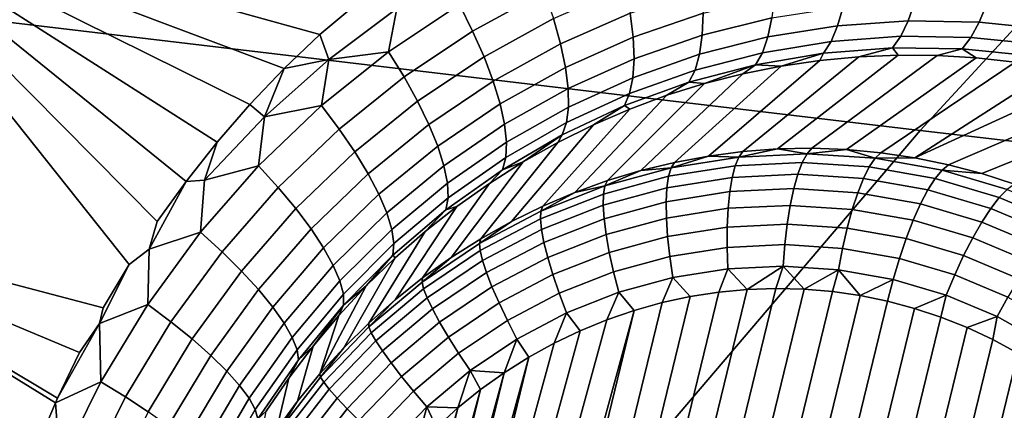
# Model space of a CAD drawing. Header units: metres. Extents: x -240 to 45, y -77 to 27.
# Tile 281 of 656: x -214.464 to -213.2, y 13.308 to 13.809. Entities that reach past the tile are written whole.
import ezdxf

# ---------------------------------------------------------------- set-up
doc = ezdxf.new("R2010")
doc.units = ezdxf.units.M
doc.layers.add('solid_102011X2', color=7, linetype='CONTINUOUS')

msp = doc.modelspace()

# ---------------------------------------------------------------- linework, layer by layer
at = {"layer": 'solid_102011X2'}
for points in [[(-212.859802, 14.153279, 304.391418), (-214.254639, 14.326181, 302.750153), (-214.710617, 13.833681, 303.080658), (-213.308197, 13.667066, 304.720764)], [(-211.458435, 13.983058, 306.023682), (-212.859802, 14.153279, 304.391418), (-213.308197, 13.667066, 304.720764), (-211.899612, 13.503036, 306.351501)], [(-214.356964, 13.439685, 271.914978), (-214.807831, 13.558089, 272.023468), (-214.694092, 13.960668, 271.941498), (-214.323898, 13.495448, 271.901123)], [(-214.078766, 13.790403, 271.798981), (-214.694092, 13.960668, 271.941498), (-213.994492, 13.860835, 271.764862)], [(-214.298035, 13.514844, 271.89209), (-214.323898, 13.495448, 271.901123), (-214.694092, 13.960668, 271.941498), (-214.287781, 13.550559, 271.885925)], [(-214.250763, 13.601848, 271.870392), (-214.287781, 13.550559, 271.885925), (-214.694092, 13.960668, 271.941498)], [(-214.210861, 13.65219, 271.853668), (-214.250763, 13.601848, 271.870392), (-214.694092, 13.960668, 271.941498)], [(-214.168793, 13.700503, 271.836121), (-214.210861, 13.65219, 271.853668), (-214.694092, 13.960668, 271.941498)], [(-214.124756, 13.746585, 271.817871), (-214.168793, 13.700503, 271.836121), (-214.694092, 13.960668, 271.941498)], [(-214.078766, 13.790403, 271.798981), (-214.124756, 13.746585, 271.817871), (-214.694092, 13.960668, 271.941498)], [(-213.790787, 13.84503, 271.681671), (-213.882721, 13.79477, 271.71817), (-213.899826, 13.828707, 271.731689), (-213.804932, 13.880496, 271.694672)], [(-214.067612, 13.758242, 271.798828), (-214.078766, 13.790403, 271.798981), (-213.994492, 13.860835, 271.764862), (-213.980087, 13.823814, 271.764099)], [(-213.779053, 13.81074, 271.66394), (-213.868134, 13.76187, 271.699951), (-213.882721, 13.79477, 271.71817), (-213.790787, 13.84503, 271.681671)], [(-213.680405, 13.817774, 271.606171), (-213.769974, 13.778244, 271.641846), (-213.779053, 13.81074, 271.66394), (-213.686737, 13.851241, 271.627777)], [(-213.586929, 13.817559, 271.545593), (-213.676636, 13.786862, 271.580536), (-213.680405, 13.817774, 271.606171), (-213.588181, 13.849046, 271.57077)], [(-213.308197, 13.667066, 304.720764), (-214.710617, 13.833681, 303.080658), (-215.150238, 13.319945, 303.399323), (-213.74054, 13.159837, 305.03833)], [(-213.498383, 13.811688, 271.483002), (-213.588028, 13.789348, 271.516785), (-213.586929, 13.817559, 271.545593), (-213.495117, 13.840135, 271.511414)], [(-213.32341, 13.807894, 271.388336), (-213.414078, 13.801518, 271.419098), (-213.407135, 13.826017, 271.450378), (-213.314819, 13.832271, 271.419312)], [(-213.232162, 13.80629, 271.359467), (-213.32341, 13.807894, 271.388336), (-213.314819, 13.832271, 271.419312), (-213.221985, 13.830464, 271.390106)], [(-214.067612, 13.758242, 271.798828), (-213.980087, 13.823814, 271.764099), (-213.990677, 13.768164, 271.767975)], [(-213.980087, 13.823814, 271.764099), (-213.899826, 13.828707, 271.731689), (-213.990677, 13.768164, 271.767975)], [(-213.882721, 13.79477, 271.71817), (-213.970718, 13.736025, 271.753967), (-213.990677, 13.768164, 271.767975), (-213.899826, 13.828707, 271.731689)], [(-213.414078, 13.801518, 271.419098), (-213.503601, 13.787166, 271.451416), (-213.498383, 13.811688, 271.483002), (-213.407135, 13.826017, 271.450378)], [(-213.140869, 13.796713, 271.332764), (-213.232162, 13.80629, 271.359467), (-213.221985, 13.830464, 271.390106), (-213.129181, 13.820618, 271.363068)], [(-213.769974, 13.778244, 271.641846), (-213.856323, 13.730599, 271.677399), (-213.868134, 13.76187, 271.699951), (-213.779053, 13.81074, 271.66394)], [(-213.676636, 13.786862, 271.580536), (-213.763672, 13.748132, 271.615784), (-213.769974, 13.778244, 271.641846), (-213.680405, 13.817774, 271.606171)], [(-213.588028, 13.789348, 271.516785), (-213.675507, 13.759064, 271.551331), (-213.676636, 13.786862, 271.580536), (-213.586929, 13.817559, 271.545593)], [(-213.503601, 13.787166, 271.451416), (-213.591446, 13.764923, 271.484863), (-213.588028, 13.789348, 271.516785), (-213.498383, 13.811688, 271.483002)], [(-213.333038, 13.788043, 271.354584), (-213.422485, 13.781487, 271.385132), (-213.414078, 13.801518, 271.419098), (-213.32341, 13.807894, 271.388336)], [(-213.242935, 13.786657, 271.325928), (-213.333038, 13.788043, 271.354584), (-213.32341, 13.807894, 271.388336), (-213.232162, 13.80629, 271.359467)], [(-213.15274, 13.777319, 271.299438), (-213.242935, 13.786657, 271.325928), (-213.232162, 13.80629, 271.359467), (-213.140869, 13.796713, 271.332764)], [(-213.868134, 13.76187, 271.699951), (-213.953354, 13.704781, 271.735291), (-213.970718, 13.736025, 271.753967), (-213.882721, 13.79477, 271.71817)], [(-213.422485, 13.781487, 271.385132), (-213.510696, 13.767011, 271.417206), (-213.503601, 13.787166, 271.451416), (-213.414078, 13.801518, 271.419098)], [(-214.067612, 13.758242, 271.798828), (-214.124756, 13.746585, 271.817871), (-214.078766, 13.790403, 271.798981)], [(-213.675507, 13.759064, 271.551331), (-213.760284, 13.720946, 271.586182), (-213.763672, 13.748132, 271.615784), (-213.676636, 13.786862, 271.580536)], [(-213.591446, 13.764923, 271.484863), (-213.677048, 13.734882, 271.519073), (-213.675507, 13.759064, 271.551331), (-213.588028, 13.789348, 271.516785)], [(-213.510696, 13.767011, 271.417206), (-213.597122, 13.744725, 271.450439), (-213.591446, 13.764923, 271.484863), (-213.503601, 13.787166, 271.451416)], [(-213.43219, 13.766284, 271.34906), (-213.519531, 13.751586, 271.381012), (-213.510696, 13.767011, 271.417206), (-213.422485, 13.781487, 271.385132)], [(-213.343521, 13.773078, 271.318634), (-213.43219, 13.766284, 271.34906), (-213.422485, 13.781487, 271.385132), (-213.333038, 13.788043, 271.354584)], [(-213.25412, 13.77192, 271.29007), (-213.343521, 13.773078, 271.318634), (-213.333038, 13.788043, 271.354584), (-213.242935, 13.786657, 271.325928)], [(-213.164566, 13.762787, 271.263702), (-213.25412, 13.77192, 271.29007), (-213.242935, 13.786657, 271.325928), (-213.15274, 13.777319, 271.299438)], [(-214.067612, 13.758242, 271.798828), (-213.990677, 13.768164, 271.767975), (-214.076813, 13.699096, 271.803009)], [(-213.970718, 13.736025, 271.753967), (-214.054138, 13.669016, 271.788574), (-214.076813, 13.699096, 271.803009), (-213.990677, 13.768164, 271.767975)], [(-213.763672, 13.748132, 271.615784), (-213.847504, 13.701524, 271.650848), (-213.856323, 13.730599, 271.677399), (-213.769974, 13.778244, 271.641846)], [(-213.43219, 13.766284, 271.34906), (-213.343521, 13.773078, 271.318634), (-213.386749, 13.761705, 271.292389), (-213.436783, 13.757025, 271.309784)], [(-213.343521, 13.773078, 271.318634), (-213.336563, 13.763814, 271.275604), (-213.386749, 13.761705, 271.292389)], [(-213.343521, 13.773078, 271.318634), (-213.25412, 13.77192, 271.29007), (-213.286331, 13.763363, 271.259521), (-213.336563, 13.763814, 271.275604)], [(-213.25412, 13.77192, 271.29007), (-213.23616, 13.760379, 271.244141), (-213.286331, 13.763363, 271.259521)], [(-213.25412, 13.77192, 271.29007), (-213.164566, 13.762787, 271.263702), (-213.186172, 13.754885, 271.229553), (-213.23616, 13.760379, 271.244141)], [(-214.150192, 13.684674, 271.832062), (-214.124756, 13.746585, 271.817871), (-214.067612, 13.758242, 271.798828)], [(-214.150192, 13.684674, 271.832062), (-214.067612, 13.758242, 271.798828), (-214.076813, 13.699096, 271.803009)], [(-213.856323, 13.730599, 271.677399), (-213.938873, 13.674995, 271.71225), (-213.953354, 13.704781, 271.735291), (-213.868134, 13.76187, 271.699951)], [(-213.677048, 13.734882, 271.519073), (-213.759872, 13.697179, 271.553589), (-213.760284, 13.720946, 271.586182), (-213.675507, 13.759064, 271.551331)], [(-213.597122, 13.744725, 271.450439), (-213.681213, 13.714754, 271.484375), (-213.677048, 13.734882, 271.519073), (-213.591446, 13.764923, 271.484863)], [(-213.436783, 13.757025, 271.309784), (-213.579712, 13.634453, 270.641083), (-213.623474, 13.626296, 270.65036), (-213.486572, 13.749755, 271.327728)], [(-213.519531, 13.751586, 271.381012), (-213.604965, 13.72912, 271.414062), (-213.597122, 13.744725, 271.450439), (-213.510696, 13.767011, 271.417206)], [(-213.386749, 13.761705, 271.292389), (-213.535614, 13.640185, 270.6315), (-213.579712, 13.634453, 270.641083), (-213.436783, 13.757025, 271.309784)], [(-213.336563, 13.763814, 271.275604), (-213.491348, 13.643476, 270.621643), (-213.535614, 13.640185, 270.6315), (-213.386749, 13.761705, 271.292389)], [(-213.43219, 13.766284, 271.34906), (-213.486572, 13.749755, 271.327728), (-213.519531, 13.751586, 271.381012)], [(-213.286331, 13.763363, 271.259521), (-213.447006, 13.644314, 270.611572), (-213.491348, 13.643476, 270.621643), (-213.336563, 13.763814, 271.275604)], [(-213.43219, 13.766284, 271.34906), (-213.436783, 13.757025, 271.309784), (-213.486572, 13.749755, 271.327728)], [(-213.23616, 13.760379, 271.244141), (-213.402725, 13.642699, 270.601318), (-213.447006, 13.644314, 270.611572), (-213.286331, 13.763363, 271.259521)], [(-213.186172, 13.754885, 271.229553), (-213.358658, 13.638635, 270.590881), (-213.402725, 13.642699, 270.601318), (-213.23616, 13.760379, 271.244141)], [(-214.150192, 13.684674, 271.832062), (-214.168793, 13.700503, 271.836121), (-214.124756, 13.746585, 271.817871)], [(-213.760284, 13.720946, 271.586182), (-213.841843, 13.67517, 271.62085), (-213.847504, 13.701524, 271.650848), (-213.763672, 13.748132, 271.615784)], [(-213.604965, 13.72912, 271.414062), (-213.687943, 13.699043, 271.447845), (-213.681213, 13.714754, 271.484375), (-213.597122, 13.744725, 271.450439)], [(-213.486572, 13.749755, 271.327728), (-213.623474, 13.626296, 270.65036), (-213.666794, 13.615737, 270.659363), (-213.535995, 13.73989, 271.346222)], [(-213.519531, 13.751586, 271.381012), (-213.58493, 13.727427, 271.365112), (-213.604965, 13.72912, 271.414062)], [(-213.519531, 13.751586, 271.381012), (-213.535995, 13.73989, 271.346222), (-213.58493, 13.727427, 271.365112)], [(-213.519531, 13.751586, 271.381012), (-213.486572, 13.749755, 271.327728), (-213.535995, 13.73989, 271.346222)], [(-213.136444, 13.746915, 271.215759), (-213.314896, 13.632133, 270.580292), (-213.358658, 13.638635, 270.590881), (-213.186172, 13.754885, 271.229553)], [(-213.136444, 13.746915, 271.215759), (-213.087097, 13.736499, 271.202789), (-213.314896, 13.632133, 270.580292)], [(-213.953354, 13.704781, 271.735291), (-214.034088, 13.639694, 271.76947), (-214.054138, 13.669016, 271.788574), (-213.970718, 13.736025, 271.753967)], [(-213.847504, 13.701524, 271.650848), (-213.927567, 13.647208, 271.685303), (-213.938873, 13.674995, 271.71225), (-213.856323, 13.730599, 271.677399)], [(-213.681213, 13.714754, 271.484375), (-213.762436, 13.67726, 271.518616), (-213.759872, 13.697179, 271.553589), (-213.677048, 13.734882, 271.519073)], [(-213.535995, 13.73989, 271.346222), (-213.666794, 13.615737, 270.659363), (-213.709518, 13.602808, 270.667999), (-213.58493, 13.727427, 271.365112)], [(-213.314896, 13.632133, 270.580292), (-213.087097, 13.736499, 271.202789), (-213.038239, 13.723686, 271.190674), (-213.271606, 13.623213, 270.569611)], [(-213.759872, 13.697179, 271.553589), (-213.839417, 13.652012, 271.587921), (-213.841843, 13.67517, 271.62085), (-213.760284, 13.720946, 271.586182)], [(-213.58493, 13.727427, 271.365112), (-213.709518, 13.602808, 270.667999), (-213.751556, 13.587546, 270.67627), (-213.63327, 13.712375, 271.384338)], [(-213.687943, 13.699043, 271.447845), (-213.604965, 13.72912, 271.414062), (-213.63327, 13.712375, 271.384338), (-213.680878, 13.694752, 271.403839)], [(-213.604965, 13.72912, 271.414062), (-213.58493, 13.727427, 271.365112), (-213.63327, 13.712375, 271.384338)], [(-212.989761, 13.708445, 271.179413), (-213.228897, 13.611901, 270.558868), (-213.271606, 13.623213, 270.569611), (-213.038239, 13.723686, 271.190674)], [(-213.63327, 13.712375, 271.384338), (-213.751556, 13.587546, 270.67627), (-213.79277, 13.569997, 270.684174), (-213.680878, 13.694752, 271.403839)], [(-213.687943, 13.699043, 271.447845), (-213.767944, 13.66155, 271.481873), (-213.762436, 13.67726, 271.518616), (-213.681213, 13.714754, 271.484375)], [(-212.989761, 13.708445, 271.179413), (-213.18689, 13.598231, 270.548035), (-213.228897, 13.611901, 270.558868)], [(-214.150192, 13.684674, 271.832062), (-214.227219, 13.603411, 271.863281), (-214.210861, 13.65219, 271.853668), (-214.168793, 13.700503, 271.836121)], [(-214.150192, 13.684674, 271.832062), (-214.076813, 13.699096, 271.803009), (-214.157547, 13.621801, 271.836273)], [(-214.054138, 13.669016, 271.788574), (-214.132309, 13.594036, 271.821442), (-214.157547, 13.621801, 271.836273), (-214.076813, 13.699096, 271.803009)], [(-213.938873, 13.674995, 271.71225), (-214.017044, 13.611662, 271.746002), (-214.034088, 13.639694, 271.76947), (-213.953354, 13.704781, 271.735291)], [(-213.841843, 13.67517, 271.62085), (-213.919601, 13.621922, 271.654907), (-213.927567, 13.647208, 271.685303), (-213.847504, 13.701524, 271.650848)], [(-213.762436, 13.67726, 271.518616), (-213.840302, 13.632471, 271.552643), (-213.839417, 13.652012, 271.587921), (-213.759872, 13.697179, 271.553589)], [(-213.680878, 13.694752, 271.403839), (-213.79277, 13.569997, 270.684174), (-213.833023, 13.550212, 270.69165), (-213.727615, 13.674589, 271.423523)], [(-213.767944, 13.66155, 271.481873), (-213.687943, 13.699043, 271.447845), (-213.727615, 13.674589, 271.423523), (-213.773346, 13.651928, 271.443207)], [(-213.687943, 13.699043, 271.447845), (-213.680878, 13.694752, 271.403839), (-213.727615, 13.674589, 271.423523)], [(-214.227219, 13.603411, 271.863281), (-214.150192, 13.684674, 271.832062), (-214.157547, 13.621801, 271.836273)], [(-214.034088, 13.639694, 271.76947), (-214.109741, 13.566902, 271.801941), (-214.132309, 13.594036, 271.821442), (-214.054138, 13.669016, 271.788574)], [(-213.927567, 13.647208, 271.685303), (-214.003281, 13.585424, 271.718628), (-214.017044, 13.611662, 271.746002), (-213.938873, 13.674995, 271.71225)], [(-213.839417, 13.652012, 271.587921), (-213.915161, 13.599592, 271.621613), (-213.919601, 13.621922, 271.654907), (-213.841843, 13.67517, 271.62085)], [(-213.727615, 13.674589, 271.423523), (-213.833023, 13.550212, 270.69165), (-213.872223, 13.528249, 270.6987), (-213.773346, 13.651928, 271.443207)], [(-213.767944, 13.66155, 271.481873), (-213.844467, 13.616899, 271.515656), (-213.840302, 13.632471, 271.552643), (-213.762436, 13.67726, 271.518616)], [(-211.899612, 13.503036, 306.351501), (-213.308197, 13.667066, 304.720764), (-213.74054, 13.159837, 305.03833), (-212.325012, 13.002214, 306.667603)], [(-213.767944, 13.66155, 271.481873), (-213.817963, 13.626819, 271.462921), (-213.844467, 13.616899, 271.515656)], [(-213.767944, 13.66155, 271.481873), (-213.773346, 13.651928, 271.443207), (-213.817963, 13.626819, 271.462921)], [(-214.227219, 13.603411, 271.863281), (-214.250763, 13.601848, 271.870392), (-214.210861, 13.65219, 271.853668)], [(-213.919601, 13.621922, 271.654907), (-213.993057, 13.561457, 271.687836), (-214.003281, 13.585424, 271.718628), (-213.927567, 13.647208, 271.685303)], [(-213.840302, 13.632471, 271.552643), (-213.914291, 13.580623, 271.586029), (-213.915161, 13.599592, 271.621613), (-213.839417, 13.652012, 271.587921)], [(-213.773346, 13.651928, 271.443207), (-213.872223, 13.528249, 270.6987), (-213.910233, 13.504172, 270.705292), (-213.817963, 13.626819, 271.462921)], [(-213.540985, 13.633058, 270.603821), (-213.535614, 13.640185, 270.6315), (-213.491348, 13.643476, 270.621643)], [(-213.540985, 13.633058, 270.603821), (-213.491348, 13.643476, 270.621643), (-213.453369, 13.63714, 270.584137)], [(-213.453369, 13.63714, 270.584137), (-213.491348, 13.643476, 270.621643), (-213.447006, 13.644314, 270.611572)], [(-213.453369, 13.63714, 270.584137), (-213.447006, 13.644314, 270.611572), (-213.402725, 13.642699, 270.601318)], [(-213.453369, 13.63714, 270.584137), (-213.402725, 13.642699, 270.601318), (-213.366028, 13.631525, 270.56366)], [(-213.366028, 13.631525, 270.56366), (-213.402725, 13.642699, 270.601318), (-213.358658, 13.638635, 270.590881)], [(-214.017044, 13.611662, 271.746002), (-214.09021, 13.540891, 271.778076), (-214.109741, 13.566902, 271.801941), (-214.034088, 13.639694, 271.76947)], [(-213.844467, 13.616899, 271.515656), (-213.917038, 13.565358, 271.548798), (-213.914291, 13.580623, 271.586029), (-213.840302, 13.632471, 271.552643)], [(-213.627838, 13.619325, 270.622498), (-213.540985, 13.633058, 270.603821), (-213.54567, 13.62193, 270.577362), (-213.631104, 13.608419, 270.595734)], [(-213.627838, 13.619325, 270.622498), (-213.623474, 13.626296, 270.65036), (-213.579712, 13.634453, 270.641083)], [(-213.627838, 13.619325, 270.622498), (-213.579712, 13.634453, 270.641083), (-213.540985, 13.633058, 270.603821)], [(-213.540985, 13.633058, 270.603821), (-213.579712, 13.634453, 270.641083), (-213.535614, 13.640185, 270.6315)], [(-213.540985, 13.633058, 270.603821), (-213.453369, 13.63714, 270.584137), (-213.459473, 13.625946, 270.557983), (-213.54567, 13.62193, 270.577362)], [(-213.453369, 13.63714, 270.584137), (-213.366028, 13.631525, 270.56366), (-213.373535, 13.620422, 270.537842), (-213.459473, 13.625946, 270.557983)], [(-213.366028, 13.631525, 270.56366), (-213.279968, 13.616279, 270.542664), (-213.288864, 13.605423, 270.517181), (-213.373535, 13.620422, 270.537842)], [(-213.366028, 13.631525, 270.56366), (-213.358658, 13.638635, 270.590881), (-213.314896, 13.632133, 270.580292)], [(-213.279968, 13.616279, 270.542664), (-213.366028, 13.631525, 270.56366), (-213.314896, 13.632133, 270.580292), (-213.271606, 13.623213, 270.569611)], [(-214.227219, 13.603411, 271.863281), (-214.157547, 13.621801, 271.836273), (-214.232178, 13.536631, 271.867249)], [(-214.132309, 13.594036, 271.821442), (-214.204575, 13.511427, 271.852081), (-214.232178, 13.536631, 271.867249), (-214.157547, 13.621801, 271.836273)], [(-213.915161, 13.599592, 271.621613), (-213.986572, 13.540192, 271.654175), (-213.993057, 13.561457, 271.687836), (-213.919601, 13.621922, 271.654907)], [(-213.817963, 13.626819, 271.462921), (-213.910233, 13.504172, 270.705292), (-213.94696, 13.478053, 270.711395), (-213.861298, 13.599345, 271.482422)], [(-213.917038, 13.565358, 271.548798), (-213.844467, 13.616899, 271.515656), (-213.861298, 13.599345, 271.482422), (-213.903229, 13.569585, 271.501709)], [(-213.844467, 13.616899, 271.515656), (-213.817963, 13.626819, 271.462921), (-213.861298, 13.599345, 271.482422)], [(-213.712906, 13.596104, 270.639923), (-213.627838, 13.619325, 270.622498), (-213.631104, 13.608419, 270.595734), (-213.714798, 13.585574, 270.612885)], [(-213.712906, 13.596104, 270.639923), (-213.666794, 13.615737, 270.659363), (-213.627838, 13.619325, 270.622498)], [(-213.627838, 13.619325, 270.622498), (-213.666794, 13.615737, 270.659363), (-213.623474, 13.626296, 270.65036)], [(-213.631104, 13.608419, 270.595734), (-213.54567, 13.62193, 270.577362), (-213.549576, 13.607043, 270.552673), (-213.63324, 13.593815, 270.570648)], [(-213.54567, 13.62193, 270.577362), (-213.459473, 13.625946, 270.557983), (-213.465179, 13.610976, 270.533722), (-213.549576, 13.607043, 270.552673)], [(-213.459473, 13.625946, 270.557983), (-213.373535, 13.620422, 270.537842), (-213.381027, 13.605567, 270.513977), (-213.465179, 13.610976, 270.533722)], [(-213.373535, 13.620422, 270.537842), (-213.288864, 13.605423, 270.517181), (-213.298126, 13.59088, 270.493744), (-213.381027, 13.605567, 270.513977)], [(-213.279968, 13.616279, 270.542664), (-213.271606, 13.623213, 270.569611), (-213.228897, 13.611901, 270.558868)], [(-214.003281, 13.585424, 271.718628), (-214.074081, 13.51647, 271.750336), (-214.09021, 13.540891, 271.778076), (-214.017044, 13.611662, 271.746002)], [(-213.714798, 13.585574, 270.612885), (-213.631104, 13.608419, 270.595734), (-213.63324, 13.593815, 270.570648), (-213.715179, 13.571446, 270.587433)], [(-213.712906, 13.596104, 270.639923), (-213.709518, 13.602808, 270.667999), (-213.666794, 13.615737, 270.659363)], [(-213.63324, 13.593815, 270.570648), (-213.549576, 13.607043, 270.552673), (-213.552612, 13.588712, 270.530304), (-213.634155, 13.575819, 270.547821)], [(-213.549576, 13.607043, 270.552673), (-213.465179, 13.610976, 270.533722), (-213.470367, 13.592545, 270.51181), (-213.552612, 13.588712, 270.530304)], [(-213.465179, 13.610976, 270.533722), (-213.381027, 13.605567, 270.513977), (-213.388351, 13.587274, 270.492584), (-213.470367, 13.592545, 270.51181)], [(-213.381027, 13.605567, 270.513977), (-213.298126, 13.59088, 270.493744), (-213.307556, 13.572959, 270.472839), (-213.388351, 13.587274, 270.492584)], [(-213.288864, 13.605423, 270.517181), (-213.206467, 13.581122, 270.496185), (-213.217453, 13.567087, 270.473206), (-213.298126, 13.59088, 270.493744)], [(-213.279968, 13.616279, 270.542664), (-213.196198, 13.591578, 270.521332), (-213.206467, 13.581122, 270.496185), (-213.288864, 13.605423, 270.517181)], [(-213.196198, 13.591578, 270.521332), (-213.279968, 13.616279, 270.542664), (-213.228897, 13.611901, 270.558868), (-213.18689, 13.598231, 270.548035)], [(-214.232178, 13.536631, 271.867249), (-214.298035, 13.514844, 271.89209), (-214.250763, 13.601848, 271.870392), (-214.227219, 13.603411, 271.863281)], [(-214.298035, 13.514844, 271.89209), (-214.287781, 13.550559, 271.885925), (-214.250763, 13.601848, 271.870392)], [(-214.109741, 13.566902, 271.801941), (-214.179611, 13.486739, 271.832214), (-214.204575, 13.511427, 271.852081), (-214.132309, 13.594036, 271.821442)], [(-213.914291, 13.580623, 271.586029), (-213.983932, 13.522014, 271.618286), (-213.986572, 13.540192, 271.654175), (-213.915161, 13.599592, 271.621613)], [(-213.861298, 13.599345, 271.482422), (-213.94696, 13.478053, 270.711395), (-213.982285, 13.449967, 270.71701), (-213.903229, 13.569585, 271.501709)], [(-213.795197, 13.563666, 270.655914), (-213.712906, 13.596104, 270.639923), (-213.714798, 13.585574, 270.612885), (-213.795761, 13.553662, 270.628601)], [(-213.795197, 13.563666, 270.655914), (-213.751556, 13.587546, 270.67627), (-213.712906, 13.596104, 270.639923)], [(-213.712906, 13.596104, 270.639923), (-213.751556, 13.587546, 270.67627), (-213.709518, 13.602808, 270.667999)], [(-213.715179, 13.571446, 270.587433), (-213.63324, 13.593815, 270.570648), (-213.634155, 13.575819, 270.547821), (-213.714035, 13.554018, 270.564178)], [(-213.552612, 13.588712, 270.530304), (-213.470367, 13.592545, 270.51181), (-213.47493, 13.571044, 270.492737), (-213.554749, 13.567325, 270.510681)], [(-213.470367, 13.592545, 270.51181), (-213.388351, 13.587274, 270.492584), (-213.39534, 13.565928, 270.474091), (-213.47493, 13.571044, 270.492737)], [(-213.196198, 13.591578, 270.521332), (-213.115723, 13.557716, 270.499969), (-213.127289, 13.547808, 270.475159), (-213.206467, 13.581122, 270.496185)], [(-213.993057, 13.561457, 271.687836), (-214.061646, 13.494083, 271.719177), (-214.074081, 13.51647, 271.750336), (-214.003281, 13.585424, 271.718628)], [(-213.917038, 13.565358, 271.548798), (-213.985184, 13.507252, 271.58075), (-213.983932, 13.522014, 271.618286), (-213.914291, 13.580623, 271.586029)], [(-213.795761, 13.553662, 270.628601), (-213.714798, 13.585574, 270.612885), (-213.715179, 13.571446, 270.587433), (-213.794449, 13.540199, 270.602844)], [(-213.795197, 13.563666, 270.655914), (-213.79277, 13.569997, 270.684174), (-213.751556, 13.587546, 270.67627)], [(-213.634155, 13.575819, 270.547821), (-213.552612, 13.588712, 270.530304), (-213.554749, 13.567325, 270.510681), (-213.633865, 13.554813, 270.527679)], [(-213.388351, 13.587274, 270.492584), (-213.307556, 13.572959, 270.472839), (-213.31694, 13.552038, 270.454956), (-213.39534, 13.565928, 270.474091)], [(-213.298126, 13.59088, 270.493744), (-213.217453, 13.567087, 270.473206), (-213.228912, 13.549769, 270.45285), (-213.307556, 13.572959, 270.472839)], [(-213.206467, 13.581122, 270.496185), (-213.127289, 13.547808, 270.475159), (-213.139923, 13.534468, 270.452606), (-213.217453, 13.567087, 270.473206)], [(-214.09021, 13.540891, 271.778076), (-214.157745, 13.463015, 271.808014), (-214.179611, 13.486739, 271.832214), (-214.109741, 13.566902, 271.801941)], [(-213.903229, 13.569585, 271.501709), (-213.982285, 13.449967, 270.71701), (-214.016113, 13.419997, 270.722137), (-213.943604, 13.537652, 271.520569)], [(-213.917038, 13.565358, 271.548798), (-213.903229, 13.569585, 271.501709), (-213.943604, 13.537652, 271.520569)], [(-213.795197, 13.563666, 270.655914), (-213.873749, 13.522393, 270.670258), (-213.833023, 13.550212, 270.69165), (-213.79277, 13.569997, 270.684174)], [(-213.794449, 13.540199, 270.602844), (-213.715179, 13.571446, 270.587433), (-213.714035, 13.554018, 270.564178), (-213.79129, 13.523563, 270.579193)], [(-213.714035, 13.554018, 270.564178), (-213.634155, 13.575819, 270.547821), (-213.633865, 13.554813, 270.527679), (-213.71138, 13.533658, 270.543579)], [(-213.633865, 13.554813, 270.527679), (-213.554749, 13.567325, 270.510681), (-213.555908, 13.543332, 270.494263), (-213.63237, 13.531242, 270.510712)], [(-213.554749, 13.567325, 270.510681), (-213.47493, 13.571044, 270.492737), (-213.47876, 13.546927, 270.476929), (-213.555908, 13.543332, 270.494263)], [(-213.47493, 13.571044, 270.492737), (-213.39534, 13.565928, 270.474091), (-213.401855, 13.541984, 270.458923), (-213.47876, 13.546927, 270.476929)], [(-213.39534, 13.565928, 270.474091), (-213.31694, 13.552038, 270.454956), (-213.326096, 13.52856, 270.440399), (-213.401855, 13.541984, 270.458923)], [(-213.307556, 13.572959, 270.472839), (-213.228912, 13.549769, 270.45285), (-213.240631, 13.529535, 270.435516), (-213.31694, 13.552038, 270.454956)], [(-213.217453, 13.567087, 270.473206), (-213.139923, 13.534468, 270.452606), (-213.153366, 13.517977, 270.43277), (-213.228912, 13.549769, 270.45285)], [(-214.464188, 13.203273, 271.958984), (-214.484589, 13.141448, 271.966919), (-214.807831, 13.558089, 272.023468)], [(-214.441193, 13.26413, 271.949768), (-214.464188, 13.203273, 271.958984), (-214.807831, 13.558089, 272.023468)], [(-214.418365, 13.317857, 271.94046), (-214.441193, 13.26413, 271.949768), (-214.807831, 13.558089, 272.023468)], [(-214.415649, 13.323877, 271.939362), (-214.418365, 13.317857, 271.94046), (-214.807831, 13.558089, 272.023468)], [(-214.387543, 13.382474, 271.927734), (-214.415649, 13.323877, 271.939362), (-214.807831, 13.558089, 272.023468)], [(-214.361954, 13.419479, 271.917969), (-214.387543, 13.382474, 271.927734), (-214.807831, 13.558089, 272.023468), (-214.356964, 13.439685, 271.914978)], [(-213.986572, 13.540192, 271.654175), (-214.053146, 13.474134, 271.68515), (-214.061646, 13.494083, 271.719177), (-213.993057, 13.561457, 271.687836)], [(-213.985184, 13.507252, 271.58075), (-213.917038, 13.565358, 271.548798), (-213.943604, 13.537652, 271.520569), (-213.982346, 13.503648, 271.538971)], [(-213.873749, 13.522393, 270.670258), (-213.795197, 13.563666, 270.655914), (-213.795761, 13.553662, 270.628601), (-213.873047, 13.513057, 270.642731)], [(-213.873047, 13.513057, 270.642731), (-213.795761, 13.553662, 270.628601), (-213.794449, 13.540199, 270.602844), (-213.870132, 13.500441, 270.616669)], [(-213.79129, 13.523563, 270.579193), (-213.714035, 13.554018, 270.564178), (-213.71138, 13.533658, 270.543579), (-213.786346, 13.504106, 270.558136)], [(-213.71138, 13.533658, 270.543579), (-213.633865, 13.554813, 270.527679), (-213.63237, 13.531242, 270.510712), (-213.707275, 13.510798, 270.526062)], [(-214.074081, 13.51647, 271.750336), (-214.139374, 13.440681, 271.779907), (-214.157745, 13.463015, 271.808014), (-214.09021, 13.540891, 271.778076)], [(-213.873749, 13.522393, 270.670258), (-213.872223, 13.528249, 270.6987), (-213.833023, 13.550212, 270.69165)], [(-213.63237, 13.531242, 270.510712), (-213.555908, 13.543332, 270.494263), (-213.556061, 13.517244, 270.481384), (-213.629684, 13.505604, 270.497223)], [(-213.555908, 13.543332, 270.494263), (-213.47876, 13.546927, 270.476929), (-213.481796, 13.520705, 270.464722), (-213.556061, 13.517244, 270.481384)], [(-213.47876, 13.546927, 270.476929), (-213.401855, 13.541984, 270.458923), (-213.407761, 13.515945, 270.447357), (-213.481796, 13.520705, 270.464722)], [(-213.401855, 13.541984, 270.458923), (-213.326096, 13.52856, 270.440399), (-213.334808, 13.503021, 270.429535), (-213.407761, 13.515945, 270.447357)], [(-213.31694, 13.552038, 270.454956), (-213.240631, 13.529535, 270.435516), (-213.25235, 13.506813, 270.421631), (-213.326096, 13.52856, 270.440399)], [(-213.228912, 13.549769, 270.45285), (-213.153366, 13.517977, 270.43277), (-213.167313, 13.498684, 270.416046), (-213.240631, 13.529535, 270.435516)], [(-214.298035, 13.514844, 271.89209), (-214.232178, 13.536631, 271.867249), (-214.300018, 13.444076, 271.895386)], [(-214.204575, 13.511427, 271.852081), (-214.270248, 13.421666, 271.879974), (-214.300018, 13.444076, 271.895386), (-214.232178, 13.536631, 271.867249)], [(-213.983932, 13.522014, 271.618286), (-214.048721, 13.456985, 271.648926), (-214.053146, 13.474134, 271.68515), (-213.986572, 13.540192, 271.654175)], [(-213.943604, 13.537652, 271.520569), (-214.016113, 13.419997, 270.722137), (-214.048325, 13.388232, 270.726746), (-213.982346, 13.503648, 271.538971)], [(-213.873749, 13.522393, 270.670258), (-213.947647, 13.472768, 270.682831), (-213.910233, 13.504172, 270.705292), (-213.872223, 13.528249, 270.6987)], [(-213.870132, 13.500441, 270.616669), (-213.794449, 13.540199, 270.602844), (-213.79129, 13.523563, 270.579193), (-213.865051, 13.484813, 270.592682)], [(-213.786346, 13.504106, 270.558136), (-213.71138, 13.533658, 270.543579), (-213.707275, 13.510798, 270.526062), (-213.779724, 13.482238, 270.540131)], [(-213.707275, 13.510798, 270.526062), (-213.63237, 13.531242, 270.510712), (-213.629684, 13.505604, 270.497223), (-213.701797, 13.48592, 270.511993)], [(-213.326096, 13.52856, 270.440399), (-213.25235, 13.506813, 270.421631), (-213.263809, 13.482084, 270.411469), (-213.334808, 13.503021, 270.429535)], [(-213.240631, 13.529535, 270.435516), (-213.167313, 13.498684, 270.416046), (-213.181488, 13.476998, 270.402832), (-213.25235, 13.506813, 270.421631)], [(-214.061646, 13.494083, 271.719177), (-214.124832, 13.420144, 271.748383), (-214.139374, 13.440681, 271.779907), (-214.074081, 13.51647, 271.750336)], [(-213.985184, 13.507252, 271.58075), (-214.048447, 13.442944, 271.611115), (-214.048721, 13.456985, 271.648926), (-213.983932, 13.522014, 271.618286)], [(-213.947647, 13.472768, 270.682831), (-213.873749, 13.522393, 270.670258), (-213.873047, 13.513057, 270.642731), (-213.94574, 13.464234, 270.65509)], [(-213.865051, 13.484813, 270.592682), (-213.79129, 13.523563, 270.579193), (-213.786346, 13.504106, 270.558136), (-213.85791, 13.466503, 270.571228)], [(-213.629684, 13.505604, 270.497223), (-213.556061, 13.517244, 270.481384), (-213.555237, 13.489613, 270.472321), (-213.625885, 13.478441, 270.487518)], [(-213.556061, 13.517244, 270.481384), (-213.481796, 13.520705, 270.464722), (-213.483963, 13.492933, 270.456329), (-213.555237, 13.489613, 270.472321)], [(-213.481796, 13.520705, 270.464722), (-213.407761, 13.515945, 270.447357), (-213.412918, 13.488366, 270.439667), (-213.483963, 13.492933, 270.456329)], [(-213.407761, 13.515945, 270.447357), (-213.334808, 13.503021, 270.429535), (-213.342911, 13.475964, 270.422577), (-213.412918, 13.488366, 270.439667)], [(-214.300018, 13.444076, 271.895386), (-214.361954, 13.419479, 271.917969), (-214.323898, 13.495448, 271.901123), (-214.298035, 13.514844, 271.89209)], [(-214.179611, 13.486739, 271.832214), (-214.243088, 13.399674, 271.859802), (-214.270248, 13.421666, 271.879974), (-214.204575, 13.511427, 271.852081)], [(-213.982346, 13.503648, 271.538971), (-214.048325, 13.388232, 270.726746), (-214.078857, 13.354763, 270.730774), (-214.019302, 13.467702, 271.556763)], [(-213.985184, 13.507252, 271.58075), (-214.019302, 13.467702, 271.556763), (-214.048447, 13.442944, 271.611115)], [(-213.985184, 13.507252, 271.58075), (-213.982346, 13.503648, 271.538971), (-214.019302, 13.467702, 271.556763)], [(-213.947647, 13.472768, 270.682831), (-213.94696, 13.478053, 270.711395), (-213.910233, 13.504172, 270.705292)], [(-213.94574, 13.464234, 270.65509), (-213.873047, 13.513057, 270.642731), (-213.870132, 13.500441, 270.616669), (-213.941299, 13.452637, 270.628784)], [(-213.85791, 13.466503, 270.571228), (-213.786346, 13.504106, 270.558136), (-213.779724, 13.482238, 270.540131), (-213.848892, 13.445899, 270.552765)], [(-213.779724, 13.482238, 270.540131), (-213.707275, 13.510798, 270.526062), (-213.701797, 13.48592, 270.511993), (-213.771561, 13.458424, 270.525543)], [(-213.701797, 13.48592, 270.511993), (-213.629684, 13.505604, 270.497223), (-213.625885, 13.478441, 270.487518), (-213.695099, 13.459552, 270.501709)], [(-213.334808, 13.503021, 270.429535), (-213.263809, 13.482084, 270.411469), (-213.27478, 13.455872, 270.405212), (-213.342911, 13.475964, 270.422577)], [(-213.25235, 13.506813, 270.421631), (-213.181488, 13.476998, 270.402832), (-213.195587, 13.453379, 270.393341), (-213.263809, 13.482084, 270.411469)], [(-214.361954, 13.419479, 271.917969), (-214.356964, 13.439685, 271.914978), (-214.323898, 13.495448, 271.901123)], [(-214.053146, 13.474134, 271.68515), (-214.114365, 13.401773, 271.71405), (-214.124832, 13.420144, 271.748383), (-214.061646, 13.494083, 271.719177)], [(-213.941299, 13.452637, 270.628784), (-213.870132, 13.500441, 270.616669), (-213.865051, 13.484813, 270.592682), (-213.934418, 13.438221, 270.604462)], [(-213.555237, 13.489613, 270.472321), (-213.483963, 13.492933, 270.456329), (-213.530197, 13.463182, 270.462158)], [(-213.483963, 13.492933, 270.456329), (-213.493515, 13.464444, 270.453857), (-213.530197, 13.463182, 270.462158)], [(-213.483963, 13.492933, 270.456329), (-213.457047, 13.463537, 270.445435), (-213.493515, 13.464444, 270.453857)], [(-213.483963, 13.492933, 270.456329), (-213.412918, 13.488366, 270.439667), (-213.457047, 13.463537, 270.445435)], [(-214.157745, 13.463015, 271.808014), (-214.219055, 13.378497, 271.835297), (-214.243088, 13.399674, 271.859802), (-214.179611, 13.486739, 271.832214)], [(-213.947647, 13.472768, 270.682831), (-214.016006, 13.415371, 270.693451), (-213.982285, 13.449967, 270.71701), (-213.94696, 13.478053, 270.711395)], [(-213.934418, 13.438221, 270.604462), (-213.865051, 13.484813, 270.592682), (-213.85791, 13.466503, 270.571228), (-213.925232, 13.421291, 270.582672)], [(-213.848892, 13.445899, 270.552765), (-213.779724, 13.482238, 270.540131), (-213.771561, 13.458424, 270.525543), (-213.83815, 13.423436, 270.53772)], [(-213.771561, 13.458424, 270.525543), (-213.701797, 13.48592, 270.511993), (-213.695099, 13.459552, 270.501709), (-213.762039, 13.433166, 270.514709)], [(-213.695099, 13.459552, 270.501709), (-213.625885, 13.478441, 270.487518), (-213.639496, 13.446308, 270.485687), (-213.675201, 13.436371, 270.492981)], [(-213.625885, 13.478441, 270.487518), (-213.603348, 13.4541, 270.478088), (-213.639496, 13.446308, 270.485687)], [(-213.625885, 13.478441, 270.487518), (-213.555237, 13.489613, 270.472321), (-213.566818, 13.459736, 270.470215), (-213.603348, 13.4541, 270.478088)], [(-213.555237, 13.489613, 270.472321), (-213.530197, 13.463182, 270.462158), (-213.566818, 13.459736, 270.470215)], [(-213.412918, 13.488366, 270.439667), (-213.420883, 13.460487, 270.43692), (-213.457047, 13.463537, 270.445435)], [(-213.412918, 13.488366, 270.439667), (-213.385269, 13.455376, 270.428314), (-213.420883, 13.460487, 270.43692)], [(-213.412918, 13.488366, 270.439667), (-213.342911, 13.475964, 270.422577), (-213.385269, 13.455376, 270.428314)], [(-213.263809, 13.482084, 270.411469), (-213.195587, 13.453379, 270.393341), (-213.209305, 13.428325, 270.387848), (-213.27478, 13.455872, 270.405212)], [(-214.048721, 13.456985, 271.648926), (-214.10817, 13.385901, 271.67749), (-214.114365, 13.401773, 271.71405), (-214.053146, 13.474134, 271.68515)], [(-214.054413, 13.429935, 271.573914), (-214.019302, 13.467702, 271.556763), (-214.078857, 13.354763, 270.730774)], [(-214.048447, 13.442944, 271.611115), (-214.019302, 13.467702, 271.556763), (-214.054413, 13.429935, 271.573914)], [(-214.016006, 13.415371, 270.693451), (-213.947647, 13.472768, 270.682831), (-213.94574, 13.464234, 270.65509), (-214.013, 13.407766, 270.665527)], [(-213.925232, 13.421291, 270.582672), (-213.85791, 13.466503, 270.571228), (-213.848892, 13.445899, 270.552765), (-213.91394, 13.402206, 270.563812)], [(-213.342911, 13.475964, 270.422577), (-213.350174, 13.448184, 270.419647), (-213.385269, 13.455376, 270.428314)], [(-213.342911, 13.475964, 270.422577), (-213.27478, 13.455872, 270.405212), (-213.315552, 13.438974, 270.410919), (-213.350174, 13.448184, 270.419647)], [(-214.139374, 13.440681, 271.779907), (-214.198578, 13.358517, 271.806854), (-214.219055, 13.378497, 271.835297), (-214.157745, 13.463015, 271.808014)], [(-214.048447, 13.442944, 271.611115), (-214.106369, 13.372815, 271.639374), (-214.10817, 13.385901, 271.67749), (-214.048721, 13.456985, 271.648926)], [(-214.013, 13.407766, 270.665527), (-213.94574, 13.464234, 270.65509), (-213.941299, 13.452637, 270.628784), (-214.007156, 13.397347, 270.639008)], [(-214.007156, 13.397347, 270.639008), (-213.941299, 13.452637, 270.628784), (-213.934418, 13.438221, 270.604462), (-213.998596, 13.384334, 270.614441)], [(-213.912704, 12.322756, 270.44989), (-213.639496, 13.446308, 270.485687), (-213.603348, 13.4541, 270.478088), (-213.884064, 12.299726, 270.441315)], [(-213.884064, 12.299726, 270.441315), (-213.603348, 13.4541, 270.478088), (-213.566818, 13.459736, 270.470215), (-213.85408, 12.278443, 270.432587)], [(-213.85408, 12.278443, 270.432587), (-213.566818, 13.459736, 270.470215), (-213.530197, 13.463182, 270.462158), (-213.823013, 12.259071, 270.423798)], [(-213.83815, 13.423436, 270.53772), (-213.771561, 13.458424, 270.525543), (-213.762039, 13.433166, 270.514709), (-213.825928, 13.399591, 270.526367)], [(-213.823013, 12.259071, 270.423798), (-213.530197, 13.463182, 270.462158), (-213.493515, 13.464444, 270.453857), (-213.790878, 12.241622, 270.414917)], [(-213.790878, 12.241622, 270.414917), (-213.493515, 13.464444, 270.453857), (-213.457047, 13.463537, 270.445435), (-213.75795, 12.226207, 270.406036)], [(-213.762039, 13.433166, 270.514709), (-213.695099, 13.459552, 270.501709), (-213.710236, 13.424365, 270.499939), (-213.744568, 13.410308, 270.506561)], [(-213.75795, 12.226207, 270.406036), (-213.457047, 13.463537, 270.445435), (-213.420883, 13.460487, 270.43692), (-213.724289, 12.212829, 270.397156)], [(-213.724289, 12.212829, 270.397156), (-213.420883, 13.460487, 270.43692), (-213.385269, 13.455376, 270.428314), (-213.690186, 12.201541, 270.388367)], [(-213.695099, 13.459552, 270.501709), (-213.675201, 13.436371, 270.492981), (-213.710236, 13.424365, 270.499939)], [(-213.385269, 13.455376, 270.428314), (-213.350174, 13.448184, 270.419647), (-213.655563, 12.192331, 270.379639), (-213.690186, 12.201541, 270.388367)], [(-213.27478, 13.455872, 270.405212), (-213.281448, 13.427688, 270.40213), (-213.315552, 13.438974, 270.410919)], [(-213.27478, 13.455872, 270.405212), (-213.209305, 13.428325, 270.387848), (-213.247787, 13.414309, 270.39328), (-213.281448, 13.427688, 270.40213)], [(-213.195587, 13.453379, 270.393341), (-213.130951, 13.417243, 270.375397), (-213.147278, 13.393648, 270.370605), (-213.209305, 13.428325, 270.387848)], [(-214.361954, 13.419479, 271.917969), (-214.300018, 13.444076, 271.895386), (-214.360336, 13.344711, 271.920227)], [(-214.270248, 13.421666, 271.879974), (-214.328629, 13.325315, 271.904602), (-214.360336, 13.344711, 271.920227), (-214.300018, 13.444076, 271.895386)], [(-214.124832, 13.420144, 271.748383), (-214.182037, 13.340096, 271.775024), (-214.198578, 13.358517, 271.806854), (-214.139374, 13.440681, 271.779907)], [(-214.048447, 13.442944, 271.611115), (-214.08757, 13.390499, 271.59021), (-214.106369, 13.372815, 271.639374)], [(-214.048447, 13.442944, 271.611115), (-214.054413, 13.429935, 271.573914), (-214.08757, 13.390499, 271.59021)], [(-214.016006, 13.415371, 270.693451), (-214.016113, 13.419997, 270.722137), (-213.982285, 13.449967, 270.71701)], [(-213.939987, 12.347509, 270.458282), (-213.675201, 13.436371, 270.492981), (-213.639496, 13.446308, 270.485687), (-213.912704, 12.322756, 270.44989)], [(-213.91394, 13.402206, 270.563812), (-213.848892, 13.445899, 270.552765), (-213.83815, 13.423436, 270.53772), (-213.900787, 13.38137, 270.54837)], [(-213.350174, 13.448184, 270.419647), (-213.315552, 13.438974, 270.410919), (-213.620453, 12.18514, 270.371002), (-213.655563, 12.192331, 270.379639)], [(-214.054413, 13.429935, 271.573914), (-214.078857, 13.354763, 270.730774), (-214.10759, 13.319689, 270.734283), (-214.08757, 13.390499, 271.59021)], [(-213.998596, 13.384334, 270.614441), (-213.934418, 13.438221, 270.604462), (-213.925232, 13.421291, 270.582672), (-213.987518, 13.369, 270.592316)], [(-213.989853, 12.401616, 270.474426), (-213.710236, 13.424365, 270.499939), (-213.675201, 13.436371, 270.492981), (-213.965714, 12.373805, 270.466461)], [(-213.939987, 12.347509, 270.458282), (-213.965714, 12.373805, 270.466461), (-213.675201, 13.436371, 270.492981)], [(-213.825928, 13.399591, 270.526367), (-213.762039, 13.433166, 270.514709), (-213.77803, 13.394267, 270.512817), (-213.810577, 13.376277, 270.518677)], [(-213.762039, 13.433166, 270.514709), (-213.744568, 13.410308, 270.506561), (-213.77803, 13.394267, 270.512817)], [(-213.281448, 13.427688, 270.40213), (-213.584854, 12.180028, 270.362396), (-213.620453, 12.18514, 270.371002), (-213.315552, 13.438974, 270.410919)], [(-213.247787, 13.414309, 270.39328), (-213.548676, 12.176979, 270.353851), (-213.584854, 12.180028, 270.362396), (-213.281448, 13.427688, 270.40213)], [(-213.209305, 13.428325, 270.387848), (-213.214859, 13.398893, 270.384399), (-213.247787, 13.414309, 270.39328)], [(-213.209305, 13.428325, 270.387848), (-213.147278, 13.393648, 270.370605), (-213.182724, 13.381445, 270.375519), (-213.214859, 13.398893, 270.384399)], [(-214.360336, 13.344711, 271.920227), (-214.418365, 13.317857, 271.94046), (-214.415649, 13.323877, 271.939362), (-214.361954, 13.419479, 271.917969)], [(-214.361954, 13.419479, 271.917969), (-214.415649, 13.323877, 271.939362), (-214.387543, 13.382474, 271.927734)], [(-214.243088, 13.399674, 271.859802), (-214.2995, 13.306252, 271.884216), (-214.328629, 13.325315, 271.904602), (-214.270248, 13.421666, 271.879974)], [(-214.114365, 13.401773, 271.71405), (-214.169693, 13.323566, 271.740356), (-214.182037, 13.340096, 271.775024), (-214.124832, 13.420144, 271.748383)], [(-214.016006, 13.415371, 270.693451), (-214.078033, 13.350878, 270.701996), (-214.048325, 13.388232, 270.726746), (-214.016113, 13.419997, 270.722137)], [(-214.078033, 13.350878, 270.701996), (-214.016006, 13.415371, 270.693451), (-214.013, 13.407766, 270.665527), (-214.07402, 13.344316, 270.67395)], [(-214.012314, 12.430811, 270.482117), (-213.744568, 13.410308, 270.506561), (-213.710236, 13.424365, 270.499939), (-213.989853, 12.401616, 270.474426)], [(-213.987518, 13.369, 270.592316), (-213.925232, 13.421291, 270.582672), (-213.91394, 13.402206, 270.563812), (-213.974136, 13.351672, 270.573181)], [(-213.900787, 13.38137, 270.54837), (-213.83815, 13.423436, 270.53772), (-213.825928, 13.399591, 270.526367), (-213.886047, 13.359222, 270.536591)], [(-213.214859, 13.398893, 270.384399), (-213.512222, 12.176072, 270.345428), (-213.548676, 12.176979, 270.353851), (-213.247787, 13.414309, 270.39328)], [(-214.10817, 13.385901, 271.67749), (-214.161819, 13.309228, 271.703491), (-214.169693, 13.323566, 271.740356), (-214.114365, 13.401773, 271.71405)], [(-214.07402, 13.344316, 270.67395), (-214.013, 13.407766, 270.665527), (-214.007156, 13.397347, 270.639008), (-214.06691, 13.335221, 270.647247)], [(-214.033051, 12.461335, 270.489532), (-213.77803, 13.394267, 270.512817), (-213.744568, 13.410308, 270.506561), (-214.012314, 12.430811, 270.482117)], [(-213.974136, 13.351672, 270.573181), (-213.91394, 13.402206, 270.563812), (-213.900787, 13.38137, 270.54837), (-213.95874, 13.332716, 270.557373)], [(-214.219055, 13.378497, 271.835297), (-214.273514, 13.287869, 271.859436), (-214.2995, 13.306252, 271.884216), (-214.243088, 13.399674, 271.859802)], [(-214.08757, 13.390499, 271.59021), (-214.10759, 13.319689, 270.734283), (-214.13446, 13.283113, 270.737244), (-214.118713, 13.349525, 271.605713)], [(-214.106369, 13.372815, 271.639374), (-214.08757, 13.390499, 271.59021), (-214.118713, 13.349525, 271.605713)], [(-214.06691, 13.335221, 270.647247), (-214.007156, 13.397347, 270.639008), (-213.998596, 13.384334, 270.614441), (-214.056839, 13.323782, 270.622467)], [(-214.033051, 12.461335, 270.489532), (-213.810577, 13.376277, 270.518677), (-213.77803, 13.394267, 270.512817)], [(-213.886047, 13.359222, 270.536591), (-213.825928, 13.399591, 270.526367), (-213.842087, 13.356391, 270.524139)], [(-213.825928, 13.399591, 270.526367), (-213.810577, 13.376277, 270.518677), (-213.842087, 13.356391, 270.524139)], [(-213.182724, 13.381445, 270.375519), (-213.47554, 12.177333, 270.337158), (-213.512222, 12.176072, 270.345428), (-213.214859, 13.398893, 270.384399)], [(-214.198578, 13.358517, 271.806854), (-214.251114, 13.270498, 271.83075), (-214.273514, 13.287869, 271.859436), (-214.219055, 13.378497, 271.835297)], [(-214.106369, 13.372815, 271.639374), (-214.158508, 13.297338, 271.6651), (-214.161819, 13.309228, 271.703491), (-214.10817, 13.385901, 271.67749)], [(-214.078033, 13.350878, 270.701996), (-214.078857, 13.354763, 270.730774), (-214.048325, 13.388232, 270.726746)], [(-214.056839, 13.323782, 270.622467), (-213.998596, 13.384334, 270.614441), (-213.987518, 13.369, 270.592316), (-214.044022, 13.310243, 270.600128)], [(-214.052002, 12.493092, 270.496643), (-213.842087, 13.356391, 270.524139), (-213.810577, 13.376277, 270.518677)], [(-214.033051, 12.461335, 270.489532), (-214.052002, 12.493092, 270.496643), (-213.810577, 13.376277, 270.518677)], [(-213.95874, 13.332716, 270.557373), (-213.900787, 13.38137, 270.54837), (-213.886047, 13.359222, 270.536591), (-213.94165, 13.312532, 270.545227)], [(-213.151642, 13.362072, 270.366699), (-213.438919, 12.180779, 270.329071), (-213.47554, 12.177333, 270.337158), (-213.182724, 13.381445, 270.375519)], [(-214.158508, 13.297338, 271.6651), (-214.106369, 13.372815, 271.639374), (-214.118713, 13.349525, 271.605713), (-214.147766, 13.307162, 271.620239)], [(-214.044022, 13.310243, 270.600128), (-213.987518, 13.369, 270.592316), (-213.974136, 13.351672, 270.573181), (-214.028748, 13.294888, 270.580688)], [(-214.182037, 13.340096, 271.775024), (-214.232712, 13.254454, 271.798645), (-214.251114, 13.270498, 271.83075), (-214.198578, 13.358517, 271.806854)], [(-214.078033, 13.350878, 270.701996), (-214.133011, 13.280043, 270.708374), (-214.10759, 13.319689, 270.734283), (-214.078857, 13.354763, 270.730774)], [(-214.133011, 13.280043, 270.708374), (-214.078033, 13.350878, 270.701996), (-214.07402, 13.344316, 270.67395), (-214.128098, 13.274629, 270.680206)], [(-214.069107, 12.525965, 270.503448), (-213.872452, 13.334682, 270.529205), (-213.842087, 13.356391, 270.524139)], [(-214.052002, 12.493092, 270.496643), (-214.069107, 12.525965, 270.503448), (-213.842087, 13.356391, 270.524139)], [(-214.028748, 13.294888, 270.580688), (-213.974136, 13.351672, 270.573181), (-213.95874, 13.332716, 270.557373), (-214.011322, 13.278046, 270.564606)], [(-213.94165, 13.312532, 270.545227), (-213.886047, 13.359222, 270.536591), (-213.901596, 13.311199, 270.533813)], [(-213.886047, 13.359222, 270.536591), (-213.872452, 13.334682, 270.529205), (-213.901596, 13.311199, 270.533813)], [(-213.886047, 13.359222, 270.536591), (-213.842087, 13.356391, 270.524139), (-213.872452, 13.334682, 270.529205)], [(-213.121658, 13.340789, 270.358002), (-213.40239, 12.186417, 270.321228), (-213.438919, 12.180779, 270.329071), (-213.151642, 13.362072, 270.366699)], [(-214.360336, 13.344711, 271.920227), (-214.41246, 13.239207, 271.941254), (-214.418365, 13.317857, 271.94046)], [(-214.328629, 13.325315, 271.904602), (-214.379059, 13.223021, 271.925476), (-214.41246, 13.239207, 271.941254), (-214.360336, 13.344711, 271.920227)], [(-214.169693, 13.323566, 271.740356), (-214.218658, 13.240025, 271.763702), (-214.232712, 13.254454, 271.798645), (-214.182037, 13.340096, 271.775024)], [(-214.118713, 13.349525, 271.605713), (-214.13446, 13.283113, 270.737244), (-214.159378, 13.245143, 270.739624), (-214.147766, 13.307162, 271.620239)], [(-214.128098, 13.274629, 270.680206), (-214.07402, 13.344316, 270.67395), (-214.06691, 13.335221, 270.647247), (-214.119858, 13.266986, 270.653381)], [(-213.093018, 13.31776, 270.349426), (-213.366241, 12.194208, 270.313629), (-213.40239, 12.186417, 270.321228), (-213.121658, 13.340789, 270.358002)], [(-214.119858, 13.266986, 270.653381), (-214.06691, 13.335221, 270.647247), (-214.056839, 13.323782, 270.622467), (-214.108444, 13.257277, 270.628448)], [(-214.08429, 12.559876, 270.509888), (-213.901596, 13.311199, 270.533813), (-213.872452, 13.334682, 270.529205)], [(-214.069107, 12.525965, 270.503448), (-214.08429, 12.559876, 270.509888), (-213.872452, 13.334682, 270.529205)], [(-214.011322, 13.278046, 270.564606), (-213.95874, 13.332716, 270.557373), (-213.94165, 13.312532, 270.545227), (-213.992111, 13.26007, 270.552185)], [(-213.74054, 13.159837, 305.03833), (-215.150238, 13.319945, 303.399323), (-215.572876, 12.785777, 303.705658), (-214.156189, 12.632384, 305.343597)], [(-214.41246, 13.239207, 271.941254), (-214.441193, 13.26413, 271.949768), (-214.418365, 13.317857, 271.94046)], [(-214.2995, 13.306252, 271.884216), (-214.348206, 13.207104, 271.904938), (-214.379059, 13.223021, 271.925476), (-214.328629, 13.325315, 271.904602)], [(-214.161819, 13.309228, 271.703491), (-214.209167, 13.227472, 271.726562), (-214.218658, 13.240025, 271.763702), (-214.169693, 13.323566, 271.740356)], [(-214.133011, 13.280043, 270.708374), (-214.13446, 13.283113, 270.737244), (-214.10759, 13.319689, 270.734283)], [(-214.108444, 13.257277, 270.628448), (-214.056839, 13.323782, 270.622467), (-214.044022, 13.310243, 270.600128), (-214.094116, 13.245708, 270.605927)], [(-213.06575, 13.293006, 270.341003), (-213.330521, 12.204144, 270.306335), (-213.366241, 12.194208, 270.313629), (-213.093018, 13.31776, 270.349426)], [(-214.158508, 13.297338, 271.6651), (-214.204453, 13.217023, 271.687866), (-214.209167, 13.227472, 271.726562), (-214.161819, 13.309228, 271.703491)], [(-214.097488, 12.594647, 270.51593), (-213.929367, 13.286066, 270.537964), (-213.901596, 13.311199, 270.533813)], [(-214.08429, 12.559876, 270.509888), (-214.097488, 12.594647, 270.51593), (-213.901596, 13.311199, 270.533813)], [(-214.094116, 13.245708, 270.605927), (-214.044022, 13.310243, 270.600128), (-214.028748, 13.294888, 270.580688), (-214.077148, 13.232523, 270.586304)], [(-213.992111, 13.26007, 270.552185), (-213.94165, 13.312532, 270.545227), (-213.955704, 13.259319, 270.541656)], [(-213.94165, 13.312532, 270.545227), (-213.929367, 13.286066, 270.537964), (-213.955704, 13.259319, 270.541656)], [(-213.94165, 13.312532, 270.545227), (-213.901596, 13.311199, 270.533813), (-213.929367, 13.286066, 270.537964)]]:
    msp.add_3dface(points, dxfattribs=at)

doc.saveas('drawing.dxf')
